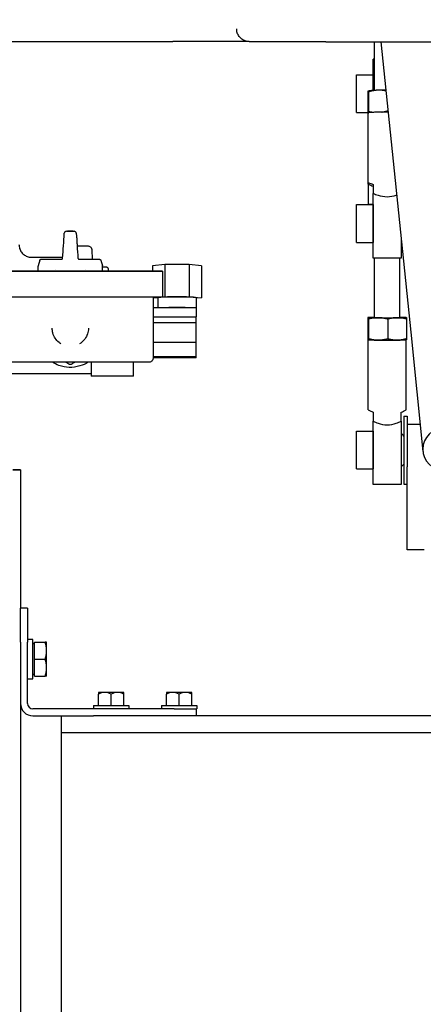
# Model space of a CAD drawing. Header units: inches. Extents: x 18 to 846, y -44 to 561.
# Tile 295 of 642: x 276.45 to 282.39, y 466.06 to 480.56. Entities that reach past the tile are written whole.
import ezdxf

# ---------------------------------------------------------------- set-up
doc = ezdxf.new("R2010")
doc.units = ezdxf.units.IN
doc.header["$LTSCALE"] = 24
doc.header["$MEASUREMENT"] = 0
doc.layers.add('Dimension (ANSI)', color=7, linetype='Continuous', lineweight=25)
doc.layers.add('Visible (ANSI)', color=7, linetype='Continuous', lineweight=30)
doc.styles.add('Note Text (ANSI)', font='tahoma.ttf')
doc.dimstyles.new('SB Fraction-16 (ANSI)', dxfattribs={"dimscale": 24, "dimtxt": 0.125, "dimasz": 0.098425, "dimexe": 0.125, "dimexo": 0.0625, "dimgap": 0.031496, "dimtad": 0, "dimtih": 1, "dimtoh": 1, "dimdec": 4, "dimrnd": 1e-08, "dimzin": 0, "dimdsep": 46, "dimlunit": 5, "dimtxsty": 'Note Text (ANSI)', "dimcen": 0.09, "dimdle": 0.393701, "dimclrd": 256, "dimclre": 256, "dimclrt": 256, "dimadec": 0, "dimazin": 3, "dimtfac": 0.96, "dimtofl": 0, "dimtmove": 0, "dimatfit": 3, "dimfxl": 1, "dimfrac": 2, "dimtolj": 1, "dimtzin": 12, "dimlwd": -1, "dimlwe": -1, "dimarcsym": 0})

# ---------------------------------------------------------------- blocks, each defined once
blk = doc.blocks.new('*D18')
at = {"layer": 'Defpoints', "color": 0, "transparency": 16777216}
for p in [(336.178, 524.056), (247.36, 404.056), (336.178, 404.056)]:
    blk.add_point(p, dxfattribs=at)
at = {"layer": 'Dimension (ANSI)', "transparency": 16777216}
for p, q in [((334.678, 524.056), (244.36, 524.056)), ((247.36, 521.694), (247.36, 466.375)), ((247.36, 406.419), (247.36, 461.738)), ((334.678, 404.056), (244.36, 404.056))]:
    blk.add_line(p, q, dxfattribs=at)
for points in [[(246.966, 521.694), (247.753, 521.694), (247.36, 524.056)], [(246.966, 406.419), (247.753, 406.419), (247.36, 404.056)]]:
    blk.add_solid(points, dxfattribs=at)
at = {"layer": 'Dimension (ANSI)', "transparency": 16777216, "insert": (244.292, 465.619), "char_height": 3, "attachment_point": 1, "style": 'Note Text (ANSI)'}
blk.add_mtext('\\A1;120', dxfattribs=at)

msp = doc.modelspace()

# ---------------------------------------------------------------- linework, layer by layer
at = {"layer": 'Visible (ANSI)'}
for p, q in [((279.63975, 480.4303), (279.63975, 480.42793)), ((275.94702, 480.24308), (278.70225, 480.24308)), ((280.95224, 480.24016), (294.77641, 480.24016)), ((281.66749, 479.52305), (281.66749, 480.24016)), ((281.76361, 480.24016), (282.20193, 475.95942)), ((281.64949, 479.52199), (281.64949, 479.98161)), ((281.66749, 479.98161), (281.64949, 479.98161)), ((281.40349, 479.19461), (281.40349, 479.75161)), ((281.40349, 479.75161), (281.64799, 479.75161)), ((281.64799, 479.75161), (281.64799, 479.52189)), ((281.64799, 479.65836), (281.64949, 479.65836)), ((281.57589, 479.51255), (281.57445, 479.51189)), ((281.57839, 479.5004), (281.57839, 479.21355)), ((281.56884, 479.48072), (281.56884, 479.19386)), ((281.40349, 479.19461), (281.56884, 479.19461)), ((281.57499, 478.1647), (281.57499, 479.19494)), ((281.86454, 479.25439), (281.86454, 479.22289)), ((281.57499, 479.18112), (281.57228, 479.18238)), ((281.57499, 478.14069), (281.57499, 478.1647)), ((281.57499, 478.14069), (281.57499, 477.84622)), ((281.64949, 478.13806), (281.64949, 478.00473)), ((281.64949, 477.05242), (281.64949, 478.00473)), ((281.40349, 477.28242), (281.40349, 477.83942)), ((281.40349, 477.83942), (281.64799, 477.83942)), ((281.64799, 477.83942), (281.64799, 477.28242)), ((281.64799, 477.74617), (281.64949, 477.74617)), ((277.13383, 477.44738), (277.15043, 477.44746)), ((277.23046, 477.44746), (277.15058, 477.44746)), ((277.23061, 477.44746), (277.24721, 477.44738)), ((281.64799, 477.37567), (281.64949, 477.37567)), ((282.06049, 477.34076), (282.06049, 477.05242)), ((277.50672, 477.17383), (277.51161, 477.03394)), ((281.40349, 477.28242), (281.64799, 477.28242)), ((276.74054, 477.01928), (276.71875, 476.93795)), ((277.48465, 477.03395), (277.48465, 477.03395)), ((277.6405, 477.01928), (277.66229, 476.93795)), ((282.06049, 477.05242), (281.64949, 477.05242)), ((281.66749, 476.17538), (281.66749, 477.05242)), ((282.04249, 476.17538), (282.04249, 477.05242)), ((276.71808, 476.85809), (276.71808, 476.93285)), ((276.96551, 476.8765), (276.96553, 476.8765)), ((277.41877, 476.87627), (277.41877, 476.87627)), ((277.66296, 476.85809), (277.66296, 476.93285)), ((277.74702, 476.89165), (277.74702, 476.85808)), ((278.58106, 476.95477), (278.40035, 476.93855)), ((278.40035, 476.93855), (278.40035, 476.85793)), ((278.94248, 476.95477), (278.58106, 476.95477)), ((278.58106, 476.95477), (278.58106, 476.4824)), ((279.12319, 476.93855), (278.94248, 476.95477)), ((278.94248, 476.95477), (278.94248, 476.4824)), ((279.12319, 476.93855), (279.12319, 476.46619)), ((278.54952, 476.85778), (278.54952, 476.48278)), ((278.41052, 476.48264), (278.41052, 475.58028)), ((278.41052, 476.4671), (278.58106, 476.4824)), ((278.48052, 476.45899), (278.41052, 476.46527)), ((278.48052, 476.46619), (278.48052, 476.32336)), ((278.58106, 476.4824), (278.94248, 476.4824)), ((278.94248, 476.4824), (279.12319, 476.46619)), ((279.12319, 476.46619), (279.04302, 476.45899)), ((279.04302, 476.46619), (279.04302, 476.32336)), ((278.41052, 476.32336), (278.64313, 476.32336)), ((278.64313, 476.32336), (278.88042, 476.32336)), ((278.88042, 476.32336), (279.04302, 476.32336)), ((279.04302, 476.32336), (279.04302, 476.18357)), ((278.41052, 476.18357), (279.04302, 476.18357)), ((279.04302, 476.09693), (279.04302, 476.18357)), ((281.56923, 476.15664), (281.56923, 475.86927)), ((281.57356, 476.17547), (281.57323, 476.17531)), ((281.57796, 476.15341), (281.57796, 475.86604)), ((281.86372, 476.15187), (281.86372, 475.8645)), ((282.13643, 476.17547), (282.13643, 476.17546)), ((282.14075, 476.15356), (282.14075, 475.86619)), ((276.92402, 476.01699), (276.92402, 476.01699)), ((277.45702, 476.01699), (277.45702, 476.01699)), ((279.04302, 476.09693), (278.41052, 476.09693)), ((279.04302, 475.81027), (279.04302, 476.09693)), ((282.20193, 475.95942), (282.38177, 474.20314)), ((279.04302, 475.81027), (278.41052, 475.81027)), ((279.04302, 475.59705), (279.04302, 475.81027)), ((281.57356, 475.84736), (281.57355, 475.84736)), ((281.57499, 475.84545), (281.57499, 475.84713)), ((281.57499, 474.81337), (281.57499, 475.84545)), ((282.13499, 475.84713), (282.13499, 475.84545)), ((282.13499, 474.81327), (282.13499, 475.84545)), ((282.13643, 475.84736), (282.13676, 475.84752)), ((279.04302, 475.59705), (278.41052, 475.59705)), ((279.04302, 475.58218), (278.41052, 475.58218)), ((279.04302, 475.58218), (279.04302, 475.59705)), ((277.49702, 475.51701), (277.49702, 475.31059)), ((278.12202, 475.31059), (278.12202, 475.51712)), ((274.46902, 475.35265), (277.49702, 475.35265)), ((278.12202, 475.31059), (277.49702, 475.31059)), ((281.64949, 474.78128), (281.64949, 474.64771)), ((282.06049, 474.64771), (282.06049, 474.78118)), ((282.10249, 474.724), (282.10249, 473.721)), ((282.10249, 474.724), (282.14799, 474.724)), ((282.14799, 474.724), (282.14799, 474.48629)), ((281.64949, 473.714), (281.64949, 474.64771)), ((282.06049, 474.64771), (282.06049, 473.714)), ((282.34139, 474.5975), (282.14799, 474.5975)), ((281.40349, 473.944), (281.40349, 474.501)), ((281.40349, 474.501), (281.64799, 474.501)), ((281.64799, 474.501), (281.64799, 473.944)), ((282.14799, 474.48629), (282.14799, 473.97559)), ((282.14799, 472.75301), (282.14799, 473.97559)), ((276.45653, 473.93159), (276.45653, 473.93179)), ((276.45653, 473.93159), (276.45653, 471.89201)), ((281.40349, 473.944), (281.64799, 473.944)), ((282.06049, 473.714), (281.64949, 473.714)), ((282.10249, 473.721), (282.14799, 473.721)), ((282.39799, 472.75301), (282.14799, 472.75301)), ((276.45653, 471.39201), (276.45653, 471.89201)), ((276.56113, 471.89201), (276.45653, 471.89201)), ((276.56113, 471.89201), (276.56113, 471.39201)), ((276.45653, 471.39201), (276.45653, 470.49001)), ((276.63913, 471.4335), (276.56113, 471.4335)), ((276.56113, 470.49001), (276.56113, 471.39201)), ((276.63913, 470.85091), (276.63913, 471.4335)), ((276.66413, 471.367), (276.63913, 471.367)), ((276.66413, 471.39203), (276.81993, 471.39203)), ((276.66413, 471.39196), (276.66413, 471.39203)), ((276.66413, 471.39196), (276.81993, 471.39196)), ((276.66413, 471.14193), (276.66413, 471.39196)), ((276.84226, 471.26694), (276.84226, 471.392)), ((276.84226, 471.01694), (276.84226, 471.26694)), ((276.66413, 470.89196), (276.66413, 471.14193)), ((276.66413, 471.14193), (276.81993, 471.14193)), ((276.84226, 470.892), (276.84226, 471.01694)), ((276.56113, 470.85091), (276.63913, 470.85091)), ((276.66413, 470.917), (276.63913, 470.917)), ((276.66413, 470.89196), (276.81993, 470.89196)), ((277.60444, 470.64834), (277.60444, 470.6279)), ((277.69819, 470.65101), (277.60823, 470.65101)), ((277.88569, 470.65101), (277.69819, 470.65101)), ((277.97565, 470.65101), (277.88569, 470.65101)), ((277.97944, 470.6279), (277.97944, 470.64834)), ((278.60444, 470.64834), (278.60444, 470.6279)), ((278.69819, 470.65101), (278.60823, 470.65101)), ((278.88569, 470.65101), (278.69819, 470.65101)), ((278.97565, 470.65101), (278.88569, 470.65101)), ((278.97944, 470.6279), (278.97944, 470.64834)), ((276.45653, 470.49001), (276.45653, 457.62281)), ((277.60444, 470.46101), (277.60444, 470.6279)), ((277.79194, 470.46101), (277.79194, 470.6279)), ((277.97944, 470.46101), (277.97944, 470.6279)), ((278.60444, 470.46101), (278.60444, 470.6279)), ((278.79194, 470.46101), (278.79194, 470.6279)), ((278.97944, 470.46101), (278.97944, 470.6279)), ((278.72052, 470.41101), (276.64013, 470.41101)), ((277.53194, 470.46101), (278.05194, 470.46101)), ((277.53194, 470.46101), (277.53194, 470.41101)), ((278.05194, 470.46101), (278.05194, 470.41101)), ((278.53194, 470.46101), (279.05194, 470.46101)), ((278.53194, 470.46101), (278.53194, 470.41101)), ((278.72052, 470.41101), (279.05194, 470.41101)), ((279.04194, 470.41101), (279.04194, 470.30641)), ((279.05194, 470.46101), (279.05194, 470.41101)), ((276.64013, 470.30641), (277.53052, 470.30641)), ((277.05543, 470.30641), (277.05543, 470.05641)), ((297.20699, 470.30641), (277.53052, 470.30641)), ((297.20699, 470.05641), (277.05543, 470.05641)), ((277.05543, 470.05641), (277.05543, 458.05641)), ((297.20699, 470.05641), (277.05543, 470.05641))]:
    msp.add_line(p, q, dxfattribs=at)
for centre, radius, start, end in [((277.13398, 477.41589), 0.0315, 90.266129, 176.037752), ((277.13398, 477.41563), 0.0315, 90, 176.036704), ((277.24706, 477.41563), 0.0315, 3.963296, 90), ((277.24706, 477.41589), 0.0315, 3.962248, 89.733869), ((277.19052, 475.93328), 0.44291, 267.905473, 272.094527), ((281.85499, 474.2225), 0.3225, 129.584038, 129.93069), ((281.85499, 474.2225), 0.3225, 39.875277, 50.415962), ((282.69264, 474.23498), 0.3125, 90, 270), ((281.85499, 474.2225), 0.3225, 230.06931, 230.415962), ((281.85499, 474.2225), 0.3225, 309.584038, 320.124723), ((277.79194, 470.38584), 0.32259, 124.715004, 125.537678), ((277.79194, 470.38584), 0.32259, 54.462322, 55.284996), ((278.79194, 470.38584), 0.32259, 124.715004, 125.537678), ((278.79194, 470.38584), 0.32259, 54.462322, 55.284996), ((276.64013, 470.49001), 0.1836, 180, 270), ((276.64013, 470.49001), 0.079, 180, 270)]:
    msp.add_arc(centre, radius, start, end, dxfattribs=at)
for centre, major_axis, ratio, start_param, end_param in [((281.85499, 479.51033), (-0.2815, 0), 0.06058837, 5.20659547, 6.15264354), ((281.85499, 479.51033), (0.2815, 0), 0.06058837, 1.636195, 2.06500281), ((281.85499, 479.18293), (-0.343, 0), 0.06058837, 4.66939027, 5.66741112), ((281.85499, 479.18293), (-0.2815, 0), 0.06058837, 6.25379302, 6.38646489), ((281.85499, 479.18293), (-0.2815, 0), 0.06058837, 6.17990573, 6.25379302), ((281.85499, 477.84819), (0.343, 0), 0.00994626, 3.75736684, 4.06998072), ((277.13398, 477.41589), (-0.03143, 0.0021), 0.26594796, 6.28258043, 6.28528915), ((277.13398, 477.41563), (-0.03143, 0.00211), 0.2664162, 6.28257688, 6.28529019), ((277.19052, 477.44726), (0.52546, 0), 0.00024342, 4.60457934, 4.82019862), ((277.24706, 477.41589), (0.03143, 0.0021), 0.26594796, 6.28108147, 6.28379019), ((277.24706, 477.41563), (0.03143, 0.00211), 0.2664162, 6.28108042, 6.28379373), ((277.43042, 477.23089), (-0.20441, 0.00001), 0.00022989, 0.91041632, 1.41105831), ((277.05913, 477.05346), (0.00003, -0.01969), 0.98557006, 6.28174719, 6.28317798), ((277.32191, 477.05346), (-0.00003, -0.01969), 0.98557006, 0.00000732, 0.00143812), ((276.73777, 476.93285), (-0.01969, 0), 0.99998745, 6.02138992, 6.28318531), ((277.64328, 476.93285), (0.01901, 0.0051), 0.99998291, 6.02138992, 6.28318531), ((277.19052, 476.48278), (1.359, 0), 0.00024343, 3.14159321, 6.28318586), ((278.76177, 476.46619), (-0.28125, 0), 0.05180975, 3.14159265, 6.28318531), ((278.76177, 476.31015), (0.28125, 0), 0.05180975, 1.13531397, 2.00627868), ((281.85499, 476.17541), (-0.2815, 0), 0.00994626, 5.44132258, 6.31004259), ((281.85499, 476.17541), (-0.2815, 0), 0.00994626, 0.02685729, 1.07405484), ((281.85499, 476.17541), (-0.18755, 0), 0.00994626, 6.25946864, 9.44849463), ((281.85499, 476.17541), (0.2815, 0), 0.00994626, 4.21564749, 5.26284504), ((281.85499, 476.17541), (0.2815, 0), 0.00994626, 5.26284504, 6.31004259), ((281.85499, 476.17541), (0.2815, 0), 0.00994626, 0.02685729, 0.84186273), ((281.85499, 475.84742), (-0.2815, 0), 0.00994626, 0.02133249, 0.02685729), ((281.85499, 475.84742), (-0.2815, 0), 0.00994626, 0.02685729, 1.07405484), ((281.85499, 475.84742), (-0.343, 0), 0.00994626, 0.61577418, 2.52581847), ((281.85499, 475.84742), (-0.2815, 0), 0.00994626, 1.07405484, 2.12125239), ((281.85499, 475.84742), (0.2815, 0), 0.00994626, 5.26284504, 6.26185281), ((276.34283, 473.93179), (0.1137, 0), 0.00024343, 0, 1.57079633), ((276.34283, 473.93159), (0.1137, 0), 0.00024343, 4.71238898, 6.28318531), ((277.69819, 470.38584), (0, 0.26517), 0.8660254, 0, 0.42053434), ((277.69819, 470.38584), (0, 0.26517), 0.8660254, 5.86265097, 6.28318531), ((277.88569, 470.38584), (0, 0.26517), 0.8660254, 0, 0.42053434), ((277.88569, 470.38584), (0, 0.26517), 0.8660254, 5.86265097, 6.28318531), ((278.69819, 470.38584), (0, 0.26517), 0.8660254, 0, 0.42053434), ((278.69819, 470.38584), (0, 0.26517), 0.8660254, 5.86265097, 6.28318531), ((278.88569, 470.38584), (0, 0.26517), 0.8660254, 0, 0.42053434), ((278.88569, 470.38584), (0, 0.26517), 0.8660254, 5.86265097, 6.28318531)]:
    msp.add_ellipse(centre, major_axis=major_axis, ratio=ratio, start_param=start_param, end_param=end_param, dxfattribs=at)
for major_axis in [(-1.359, 0), (-1.156, 0)]:
    msp.add_ellipse((277.19052, 476.85778), major_axis=major_axis, ratio=0.00024343, dxfattribs=at)
for points, knots in [([(280.95224, 480.24016), (280.83062, 480.24016), (280.70744, 480.24016), (280.47907, 480.24018), (280.37076, 480.2402), (280.17991, 480.24023), (280.09501, 480.24025), (279.959, 480.2403), (279.90621, 480.24033), (279.85583, 480.24037), (279.84362, 480.24038), (279.83237, 480.2404), (279.82983, 480.24041), (279.82715, 480.24042), (279.82667, 480.24042), (279.8248, 480.24044), (279.82431, 480.24044), (279.82197, 480.2405), (279.82159, 480.24052), (279.82069, 480.24054), (279.82017, 480.24056), (279.81845, 480.24063), (279.81706, 480.2407), (279.80989, 480.24115), (279.80356, 480.24183), (279.79157, 480.24376), (279.78568, 480.245), (279.76227, 480.25111), (279.74516, 480.25838), (279.71264, 480.27821), (279.69713, 480.29147), (279.67138, 480.32183), (279.66082, 480.33931), (279.64592, 480.37624), (279.64139, 480.39616), (279.63987, 480.41999), (279.63975, 480.42396), (279.63975, 480.42793)], [0, 0, 0, 0, 0.9267346, 0.9267346, 1.83673216, 1.83673216, 2.74736148, 2.74736148, 3.65808836, 3.65808836, 4.1095135, 4.1095135, 4.32143172, 4.32143172, 4.41302118, 4.41302118, 4.4475756, 4.4475756, 4.45331192, 4.45331192, 4.45906041, 4.45906041, 4.47071074, 4.47071074, 4.51756978, 4.51756978, 4.56335671, 4.56335671, 4.70201348, 4.70201348, 4.85361169, 4.85361169, 5.00536024, 5.00536024, 5.15711094, 5.15711094, 5.18734751, 5.18734751, 5.18734751, 5.18734751]), ([(279.7971, 480.24287), (279.77683, 480.24289), (279.74608, 480.24291), (279.6525, 480.24295), (279.58073, 480.24298), (279.4117, 480.24302), (279.31227, 480.24304), (279.09859, 480.24306), (278.98168, 480.24307), (278.81013, 480.24308), (278.75612, 480.24308), (278.70225, 480.24308)], [1.37401512, 1.37401512, 1.37401512, 1.37401512, 2.04742566, 2.04742566, 2.95576446, 2.95576446, 3.8659092, 3.8659092, 4.77627149, 4.77627149, 5.18676471, 5.18676471, 5.18676471, 5.18676471]), ([(281.57499, 478.1647), (281.58651, 478.16025), (281.59912, 478.15547), (281.62376, 478.14661), (281.63618, 478.14231), (281.64949, 478.13806)], [-0.824359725, -0.824359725, -0.824359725, -0.824359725, -0.67446658, -0.67446658, -0.547383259, -0.547383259, -0.547383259, -0.547383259]), ([(281.64949, 478.10478), (281.63618, 478.11025), (281.62376, 478.11585), (281.59912, 478.12769), (281.58651, 478.13429), (281.57499, 478.14069)], [3.239587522, 3.239587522, 3.239587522, 3.239587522, 3.366670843, 3.366670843, 3.516563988, 3.516563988, 3.516563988, 3.516563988]), ([(281.64949, 478.00473), (281.67135, 477.99522), (281.69566, 477.98573), (281.76346, 477.96481), (281.80981, 477.95641), (281.90017, 477.95641), (281.94653, 477.96481), (281.9906, 477.97841), (281.99283, 477.97911), (281.99505, 477.97983)], [2.180152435, 2.180152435, 2.180152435, 2.180152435, 2.393883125, 2.393883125, 2.738168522, 2.738168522, 3.082453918, 3.082453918, 3.100930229, 3.100930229, 3.100930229, 3.100930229]), ([(276.43502, 477.25065), (276.43502, 477.23033), (276.4384, 477.20974), (276.45129, 477.17158), (276.46084, 477.15349), (276.48486, 477.1216), (276.49963, 477.10741), (276.53247, 477.08469), (276.55095, 477.07587), (276.57959, 477.06747), (276.58933, 477.06543), (276.60364, 477.0636), (276.60829, 477.06318), (276.61378, 477.06287), (276.61491, 477.06282), (276.61644, 477.06277), (276.61695, 477.06275), (276.61808, 477.06271), (276.61861, 477.0627), (276.61943, 477.06269), (276.61973, 477.06268), (276.62038, 477.06267), (276.62062, 477.06267), (276.6212, 477.06266), (276.62127, 477.06266), (276.62128, 477.06266), (276.62128, 477.06266), (276.62128, 477.06266)], [0, 0, 0, 0, 0.154855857, 0.154855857, 0.306914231, 0.306914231, 0.459072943, 0.459072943, 0.611226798, 0.611226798, 0.686508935, 0.686508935, 0.721342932, 0.721342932, 0.73049237, 0.73049237, 0.73551997, 0.73551997, 0.74327367, 0.74327367, 0.750951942, 0.750951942, 0.764630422, 0.764630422, 0.796138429, 0.796138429, 0.796779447, 0.796779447, 0.796779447, 0.796779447]), ([(277.29005, 477.24554), (277.29016, 477.24392), (277.29054, 477.24229), (277.29176, 477.23924), (277.29262, 477.23777), (277.29477, 477.23518), (277.29609, 477.23404), (277.29894, 477.23232), (277.30048, 477.23168), (277.30288, 477.23109), (277.30372, 477.23095), (277.30467, 477.23088), (277.30478, 477.23087), (277.30497, 477.23086), (277.30505, 477.23085), (277.30519, 477.23085), (277.30526, 477.23085), (277.30537, 477.23084), (277.30542, 477.23084), (277.3055, 477.23084), (277.30552, 477.23084), (277.30557, 477.23084), (277.30559, 477.23084), (277.30563, 477.23084), (277.30564, 477.23084), (277.30564, 477.23084), (277.30564, 477.23084), (277.30564, 477.23084)], [0, 0, 0, 0, 0.0124000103, 0.0124000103, 0.0250637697, 0.0250637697, 0.0380301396, 0.0380301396, 0.0504265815, 0.0504265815, 0.0568792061, 0.0568792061, 0.0577220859, 0.0577220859, 0.058345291, 0.058345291, 0.0588935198, 0.0588935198, 0.0595192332, 0.0595192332, 0.0601363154, 0.0601363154, 0.0610144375, 0.0610144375, 0.0630619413, 0.0630619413, 0.0632706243, 0.0632706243, 0.0632706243, 0.0632706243]), ([(277.39791, 477.23084), (277.40533, 477.23084), (277.41244, 477.23084), (277.42484, 477.23084), (277.43031, 477.23084), (277.4391, 477.23083), (277.44253, 477.23083), (277.44584, 477.23083), (277.44665, 477.23083), (277.44748, 477.23083), (277.44765, 477.23083), (277.44798, 477.23083), (277.44804, 477.23082), (277.44818, 477.23082), (277.44825, 477.23082), (277.44846, 477.23082), (277.44857, 477.23082), (277.44886, 477.23081), (277.44903, 477.23081), (277.44956, 477.2308), (277.44996, 477.23078), (277.45078, 477.23075), (277.45122, 477.23072), (277.45297, 477.2306), (277.45429, 477.23047), (277.45956, 477.22976), (277.46347, 477.22882), (277.47318, 477.22542), (277.47886, 477.22233), (277.4888, 477.21464), (277.4932, 477.20994), (277.5002, 477.19954), (277.50289, 477.1937), (277.50584, 477.18316), (277.50656, 477.17849), (277.50672, 477.17383)], [0, 0, 0, 0, 0.059451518, 0.059451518, 0.117835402, 0.117835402, 0.176294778, 0.176294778, 0.205384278, 0.205384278, 0.220903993, 0.220903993, 0.22367526, 0.22367526, 0.225760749, 0.225760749, 0.227314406, 0.227314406, 0.228806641, 0.228806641, 0.231783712, 0.231783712, 0.235146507, 0.235146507, 0.24523354, 0.24523354, 0.2756188, 0.2756188, 0.323615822, 0.323615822, 0.371402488, 0.371402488, 0.419198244, 0.419198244, 0.454729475, 0.454729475, 0.454729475, 0.454729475]), ([(276.61248, 477.06295), (276.61766, 477.06295), (276.62283, 477.06294), (276.7561, 477.06292), (276.87271, 477.0629), (277.00875, 477.06286), (277.04537, 477.06285), (277.0786, 477.06283)], [6.8888107, 6.8888107, 6.8888107, 6.8888107, 6.93501513, 6.93501513, 8.08724852, 8.08724852, 8.56146857, 8.56146857, 8.56146857, 8.56146857]), ([(276.74054, 477.01928), (276.74061, 477.01953), (276.74068, 477.01978), (276.74099, 477.02076), (276.74126, 477.02148), (276.74244, 477.02413), (276.74363, 477.02595), (276.74648, 477.02905), (276.74817, 477.03038), (276.75182, 477.03241), (276.75385, 477.03314), (276.7563, 477.0336), (276.75672, 477.03367), (276.75746, 477.03376), (276.75778, 477.03379), (276.75826, 477.03383), (276.75843, 477.03384), (276.75866, 477.03385), (276.75874, 477.03386), (276.75892, 477.03386), (276.75899, 477.03386), (276.75919, 477.03387), (276.75925, 477.03387), (276.75948, 477.03387), (276.75957, 477.03387), (276.76008, 477.03388), (276.76065, 477.03388), (276.76401, 477.03389), (276.76886, 477.03389), (276.78873, 477.03391), (276.80911, 477.03392), (276.86149, 477.03394), (276.89392, 477.03395), (276.96896, 477.03396), (277.01309, 477.03397), (277.05913, 477.03397)], [0, 0, 0, 0, 0.00195824, 0.00195824, 0.00784201, 0.00784201, 0.02401855, 0.02401855, 0.03994147, 0.03994147, 0.05586604, 0.05586604, 0.05917622, 0.05917622, 0.06184994, 0.06184994, 0.06401167, 0.06401167, 0.06581946, 0.06581946, 0.06898163, 0.06898163, 0.07629735, 0.07629735, 0.09821688, 0.09821688, 0.16398802, 0.16398802, 0.36203954, 0.36203954, 0.71722692, 0.71722692, 1.06593226, 1.06593226, 1.43433645, 1.43433645, 1.43433645, 1.43433645]), ([(276.78518, 477.03387), (276.78518, 477.03387), (276.78519, 477.03387), (276.78532, 477.03387), (276.78567, 477.03387), (276.78764, 477.03386), (276.79057, 477.03385), (276.80437, 477.03384), (276.82089, 477.03383), (276.86542, 477.03381), (276.89395, 477.0338), (276.95937, 477.03379), (276.99707, 477.03378), (277.04442, 477.03378), (277.05198, 477.03378), (277.05961, 477.03378)], [0.08265233, 0.08265233, 0.08265233, 0.08265233, 0.08996164, 0.08996164, 0.13938444, 0.13938444, 0.28797677, 0.28797677, 0.61685991, 0.61685991, 0.9449181, 0.9449181, 1.27320212, 1.27320212, 1.3346665, 1.3346665, 1.3346665, 1.3346665]), ([(277.05913, 477.03397), (277.06103, 477.03397), (277.06299, 477.03428), (277.06675, 477.03549), (277.0686, 477.03642), (277.07195, 477.03884), (277.07346, 477.0404), (277.07578, 477.04377), (277.07665, 477.04561), (277.0776, 477.04876), (277.07783, 477.05009), (277.07792, 477.05132)], [0, 0, 0, 0, 0.0153613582, 0.0153613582, 0.0312378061, 0.0312378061, 0.047809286, 0.047809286, 0.0636658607, 0.0636658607, 0.0748772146, 0.0748772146, 0.0748772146, 0.0748772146]), ([(277.05916, 477.03377), (277.06106, 477.03377), (277.06302, 477.03409), (277.06679, 477.03531), (277.06863, 477.03624), (277.07197, 477.03867), (277.07348, 477.04023), (277.0758, 477.0436), (277.07667, 477.04544), (277.0776, 477.04858), (277.07783, 477.04989), (277.07792, 477.05112)], [0, 0, 0, 0, 0.0153758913, 0.0153758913, 0.0312626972, 0.0312626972, 0.04783257, 0.04783257, 0.0636908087, 0.0636908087, 0.0748105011, 0.0748105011, 0.0748105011, 0.0748105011]), ([(277.30312, 477.05112), (277.30321, 477.04984), (277.30346, 477.04846), (277.30434, 477.04561), (277.30501, 477.04412), (277.3069, 477.04105), (277.30824, 477.03949), (277.31134, 477.0369), (277.31313, 477.03585), (277.31694, 477.03434), (277.31902, 477.03389), (277.32133, 477.03378), (277.32161, 477.03377), (277.32188, 477.03377)], [0, 0, 0, 0, 0.0116156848, 0.0116156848, 0.0244931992, 0.0244931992, 0.0402877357, 0.0402877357, 0.0562199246, 0.0562199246, 0.0726285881, 0.0726285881, 0.0748352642, 0.0748352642, 0.0748352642, 0.0748352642]), ([(277.32143, 477.03378), (277.35979, 477.03378), (277.39655, 477.03379), (277.46407, 477.0338), (277.49517, 477.03381), (277.54534, 477.03382), (277.56503, 477.03383), (277.58416, 477.03385), (277.5889, 477.03385), (277.59348, 477.03386), (277.5946, 477.03386), (277.59551, 477.03387), (277.59569, 477.03387), (277.59583, 477.03387), (277.59586, 477.03387), (277.59586, 477.03387)], [0.02580074, 0.02580074, 0.02580074, 0.02580074, 0.33412584, 0.33412584, 0.66221378, 0.66221378, 0.99050673, 0.99050673, 1.1530162, 1.1530162, 1.2349349, 1.2349349, 1.26563389, 1.26563389, 1.27772992, 1.27772992, 1.27772992, 1.27772992]), ([(277.48433, 477.03404), (277.48433, 477.03404), (277.4844, 477.03401), (277.48456, 477.03396), (277.48464, 477.03395), (277.48465, 477.03395)], [0.0645174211, 0.0645174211, 0.0645174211, 0.0645174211, 0.0759635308, 0.0759635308, 0.0880924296, 0.0880924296, 0.0880924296, 0.0880924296]), ([(277.48464, 477.03395), (277.5187, 477.03394), (277.5479, 477.03393), (277.59167, 477.03391), (277.60705, 477.0339), (277.61725, 477.03389), (277.61893, 477.03388), (277.62057, 477.03388), (277.62096, 477.03388), (277.6214, 477.03387), (277.62151, 477.03387), (277.62173, 477.03387), (277.62179, 477.03387), (277.6221, 477.03386), (277.62219, 477.03386), (277.62245, 477.03385), (277.62258, 477.03384), (277.62285, 477.03382), (277.62295, 477.03382), (277.62329, 477.03379), (277.62356, 477.03376), (277.62437, 477.03367), (277.62495, 477.03357), (277.62663, 477.03322), (277.62775, 477.03288), (277.63099, 477.03158), (277.63303, 477.0303), (277.63648, 477.02715), (277.63794, 477.02524), (277.63964, 477.02192), (277.64014, 477.02062), (277.6405, 477.01928)], [0, 0, 0, 0, 0.355004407, 0.355004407, 0.703610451, 0.703610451, 0.802675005, 0.802675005, 0.850394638, 0.850394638, 0.87337354, 0.87337354, 0.884940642, 0.884940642, 0.888300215, 0.888300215, 0.890512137, 0.890512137, 0.891612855, 0.891612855, 0.893838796, 0.893838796, 0.898267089, 0.898267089, 0.907072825, 0.907072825, 0.924874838, 0.924874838, 0.942674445, 0.942674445, 0.953223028, 0.953223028, 0.953223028, 0.953223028]), ([(277.6628, 476.92276), (277.6826, 476.92274), (277.69705, 476.92272), (277.70929, 476.92269), (277.7119, 476.92268), (277.71454, 476.92267), (277.71519, 476.92267), (277.71597, 476.92266), (277.71617, 476.92266), (277.71663, 476.92265), (277.71677, 476.92265), (277.71744, 476.92262), (277.71767, 476.92261), (277.71834, 476.92256), (277.71858, 476.92255), (277.71921, 476.92249), (277.71962, 476.92244), (277.72057, 476.92232), (277.72111, 476.92224), (277.72279, 476.92192), (277.724, 476.92163), (277.72751, 476.92055), (277.72982, 476.91952), (277.73385, 476.9171), (277.73565, 476.91574), (277.74006, 476.91159), (277.74239, 476.90839), (277.74498, 476.90292), (277.74572, 476.90079), (277.74675, 476.89634), (277.74702, 476.89399), (277.74702, 476.89165)], [0.8902188, 0.8902188, 0.8902188, 0.8902188, 1.51905966, 1.51905966, 1.77050395, 1.77050395, 1.89448308, 1.89448308, 1.95566279, 1.95566279, 1.98653315, 1.98653315, 1.99813917, 1.99813917, 2.00284651, 2.00284651, 2.0075938, 2.0075938, 2.01233508, 2.01233508, 2.0218221, 2.0218221, 2.04073895, 2.04073895, 2.05772963, 2.05772963, 2.08689877, 2.08689877, 2.10386912, 2.10386912, 2.12169888, 2.12169888, 2.12169888, 2.12169888]), ([(277.05281, 475.78882), (277.04322, 475.79462), (277.03399, 475.80101), (277.0029, 475.8256), (276.98345, 475.84683), (276.95222, 475.89434), (276.94044, 475.92061), (276.92708, 475.97051), (276.92402, 475.99375), (276.92402, 476.01699)], [2.11382243, 2.11382243, 2.11382243, 2.11382243, 2.24000002, 2.24000002, 2.56000002, 2.56000002, 2.88000002, 2.88000002, 3.14159265, 3.14159265, 3.14159265, 3.14159265]), ([(277.45702, 476.01699), (277.45702, 475.98856), (277.45243, 475.96014), (277.43455, 475.90617), (277.42126, 475.88064), (277.3873, 475.83503), (277.36665, 475.81498), (277.33843, 475.79522), (277.33338, 475.79193), (277.32823, 475.78882)], [0.00000002, 0.00000002, 0.00000002, 0.00000002, 0.32000002, 0.32000002, 0.64000002, 0.64000002, 0.96000002, 0.96000002, 1.02777022, 1.02777022, 1.02777022, 1.02777022]), ([(278.41052, 475.58028), (278.41052, 475.57347), (278.40939, 475.56657), (278.40507, 475.55379), (278.40187, 475.54772), (278.39382, 475.53704), (278.38887, 475.53228), (278.37787, 475.52467), (278.37167, 475.52171), (278.36214, 475.51891), (278.35889, 475.51824), (278.35492, 475.51771), (278.35408, 475.51762), (278.35278, 475.5175), (278.35228, 475.51746), (278.35132, 475.51739), (278.35089, 475.51737), (278.35024, 475.51734), (278.34999, 475.51733), (278.34946, 475.51731), (278.34924, 475.5173), (278.34868, 475.51729), (278.34848, 475.51729), (278.3478, 475.51728), (278.34754, 475.51728), (278.34611, 475.51727), (278.34458, 475.51726), (278.33553, 475.51724), (278.32249, 475.51722), (278.26909, 475.51718), (278.21427, 475.51715), (278.07343, 475.5171), (277.98632, 475.51708), (277.79028, 475.51704), (277.67891, 475.51703), (277.44617, 475.51701), (277.3219, 475.517), (277.07613, 475.517), (276.95156, 475.51701), (276.7177, 475.51702), (276.60548, 475.51704), (276.40727, 475.51707), (276.3188, 475.51709), (276.17636, 475.51714), (276.12062, 475.51717), (276.0669, 475.51721), (276.05372, 475.51723), (276.04103, 475.51725), (276.03798, 475.51726), (276.03497, 475.51727), (276.03425, 475.51727), (276.03333, 475.51728), (276.03311, 475.51728), (276.03242, 475.51729), (276.03221, 475.51729), (276.03157, 475.51731), (276.03137, 475.51732), (276.03078, 475.51734), (276.03033, 475.51736), (276.02942, 475.51742), (276.0291, 475.51744), (276.02825, 475.5175), (276.02767, 475.51755), (276.02635, 475.51769), (276.02558, 475.51778), (276.02343, 475.51808), (276.02202, 475.51832), (276.01754, 475.51926), (276.01448, 475.52014), (276.00601, 475.5233), (276.00074, 475.52616), (275.99065, 475.53364), (275.98587, 475.53854), (275.97817, 475.54946), (275.97516, 475.55563), (275.97144, 475.56792), (275.97052, 475.57413), (275.97052, 475.58028)], [0, 0, 0, 0, 0.05189455, 0.05189455, 0.10285122, 0.10285122, 0.15384103, 0.15384103, 0.20482106, 0.20482106, 0.2296678, 0.2296678, 0.23635017, 0.23635017, 0.24092928, 0.24092928, 0.24635786, 0.24635786, 0.2516379, 0.2516379, 0.26033416, 0.26033416, 0.27995883, 0.27995883, 0.33875315, 0.33875315, 0.5151579, 0.5151579, 1.04635217, 1.04635217, 2.00101573, 2.00101573, 2.93721136, 2.93721136, 3.87370593, 3.87370593, 4.81014363, 4.81014363, 5.74657193, 5.74657193, 6.68300012, 6.68300012, 7.61943809, 7.61943809, 8.5559138, 8.5559138, 9.0123664, 9.0123664, 9.23281838, 9.23281838, 9.33774235, 9.33774235, 9.38822819, 9.38822819, 9.40717742, 9.40717742, 9.41350694, 9.41350694, 9.42112492, 9.42112492, 9.42443729, 9.42443729, 9.42938954, 9.42938954, 9.43546244, 9.43546244, 9.44639954, 9.44639954, 9.47051738, 9.47051738, 9.51532532, 9.51532532, 9.56620914, 9.56620914, 9.61719235, 9.61719235, 9.66404742, 9.66404742, 9.66404742, 9.66404742]), ([(277.45293, 475.51701), (277.41524, 475.49325), (277.3743, 475.47465), (277.28133, 475.44682), (277.22862, 475.43989), (277.12368, 475.44295), (277.07146, 475.45295), (276.98928, 475.48288), (276.9577, 475.49836), (276.92811, 475.51701)], [1.00840542, 1.00840542, 1.00840542, 1.00840542, 1.28, 1.28, 1.6, 1.6, 1.92, 1.92, 2.13318723, 2.13318723, 2.13318723, 2.13318723]), ([(277.16521, 475.49328), (277.16564, 475.49304), (277.16608, 475.4928), (277.16896, 475.49142), (277.1717, 475.49076), (277.17433, 475.49066)], [-0.1074861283, -0.1074861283, -0.1074861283, -0.1074861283, -0.1038007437, -0.1038007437, -0.0837365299, -0.0837365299, -0.0837365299, -0.0837365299]), ([(277.20671, 475.49066), (277.20934, 475.49076), (277.21208, 475.49142), (277.21497, 475.4928), (277.2154, 475.49304), (277.21583, 475.49328)], [-0.241402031, -0.241402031, -0.241402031, -0.241402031, -0.2213378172, -0.2213378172, -0.2176524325, -0.2176524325, -0.2176524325, -0.2176524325]), ([(281.57499, 474.81337), (281.58651, 474.80778), (281.59912, 474.80193), (281.62376, 474.79131), (281.63618, 474.78625), (281.64949, 474.78128)], [-0.824359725, -0.824359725, -0.824359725, -0.824359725, -0.67446658, -0.67446658, -0.547383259, -0.547383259, -0.547383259, -0.547383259]), ([(282.06049, 474.78118), (282.0738, 474.78615), (282.08623, 474.79121), (282.11086, 474.80183), (282.12348, 474.80768), (282.13499, 474.81327)], [3.239615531, 3.239615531, 3.239615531, 3.239615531, 3.366700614, 3.366700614, 3.5165956, 3.5165956, 3.5165956, 3.5165956]), ([(281.64949, 474.64771), (281.67135, 474.63704), (281.69566, 474.62653), (281.76346, 474.60355), (281.80981, 474.59447), (281.90017, 474.59447), (281.94653, 474.60355), (282.01432, 474.62653), (282.03863, 474.63704), (282.06049, 474.64771)], [2.18015243, 2.18015243, 2.18015243, 2.18015243, 2.39388313, 2.39388313, 2.73816852, 2.73816852, 3.08245392, 3.08245392, 3.29618461, 3.29618461, 3.29618461, 3.29618461])]:
    msp.add_open_spline(points, degree=3, knots=knots, dxfattribs=at)
for points, weights in [([(281.57361, 479.51083), (281.5714, 479.50626), (281.56884, 479.48072)], [1, 1.0379548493, 1]), ([(281.57839, 479.5004), (281.57583, 479.5154), (281.57361, 479.51083)], [1, 1.0379548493, 1]), ([(281.72147, 479.52534), (281.65506, 479.52318), (281.57839, 479.5004)], [1, 1.0379548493, 1]), ([(281.83782, 479.51542), (281.77675, 479.52715), (281.72147, 479.52534)], [1.01084848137, 1.03139782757, 1]), ([(281.5762, 479.19504), (281.57724, 479.2021), (281.57839, 479.21355)], [1.01869221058, 1.01665091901, 1]), ([(281.57839, 479.21355), (281.62105, 479.20366), (281.65914, 479.19999)], [1, 1.02076553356, 1.01880894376]), ([(281.77818, 479.20319), (281.81881, 479.2093), (281.86454, 479.22289)], [1.01839705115, 1.02229615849, 1]), ([(281.86454, 479.22289), (281.86622, 479.22237), (281.86788, 479.22186)], [1, 1.00082497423, 1.00161408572]), ([(281.56884, 479.19386), (281.5714, 479.17886), (281.57361, 479.18343)], [1, 1.0379548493, 1]), ([(281.57361, 479.18343), (281.5743, 479.18484), (281.57499, 479.18808)], [1, 1.01142049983, 1.01596821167]), ([(281.57359, 476.17533), (281.57157, 476.17608), (281.56923, 476.15664)], [1, 1.0379548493, 1]), ([(281.57796, 476.15341), (281.57562, 476.17458), (281.57359, 476.17533)], [1, 1.0379548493, 1]), ([(281.72084, 476.17294), (281.65453, 476.1733), (281.57796, 476.15341)], [1, 1.0379548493, 1]), ([(281.86372, 476.15187), (281.78715, 476.17259), (281.72084, 476.17294)], [1, 1.0379548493, 1]), ([(282.00224, 476.17302), (281.93795, 476.17263), (281.86372, 476.15187)], [1, 1.0379548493, 1]), ([(282.14075, 476.15356), (282.06652, 476.17341), (282.00224, 476.17302)], [1, 1.0379548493, 1]), ([(282.13643, 476.17546), (282.13844, 476.17453), (282.14075, 476.15356)], [1.00074675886, 1.03757772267, 1]), ([(281.56923, 475.86927), (281.57157, 475.8481), (281.57359, 475.84735)], [1, 1.0379548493, 1]), ([(281.57359, 475.84735), (281.57562, 475.8466), (281.57796, 475.86604)], [1, 1.0379548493, 1]), ([(281.57796, 475.86604), (281.65453, 475.84532), (281.72084, 475.84496)], [1, 1.0379548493, 1]), ([(281.72084, 475.84496), (281.78715, 475.8446), (281.86372, 475.8645)], [1, 1.0379548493, 1]), ([(281.86372, 475.8645), (281.93795, 475.84464), (282.00224, 475.84504)], [1, 1.0379548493, 1]), ([(282.00224, 475.84504), (282.06652, 475.84543), (282.14075, 475.86619)], [1, 1.0379548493, 1]), ([(282.14075, 475.86619), (282.13861, 475.84838), (282.13676, 475.84752)], [1, 1.03465513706, 1.00602568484]), ([(277.16521, 475.49328), (277.14421, 475.50541), (277.12412, 475.517)], [1.08836347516, 1.10276672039, 1.11397798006]), ([(277.25692, 475.517), (277.23683, 475.50541), (277.21583, 475.49328)], [1.11397798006, 1.10276672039, 1.08836347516]), ([(276.84226, 471.392), (276.84226, 471.39201), (276.81993, 471.39203)], [1, 1.0379548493, 1]), ([(276.81993, 471.39196), (276.84226, 471.39198), (276.84226, 471.392)], [1, 1.0379548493, 1]), ([(276.84226, 471.26694), (276.84226, 471.32496), (276.81993, 471.39196)], [1, 1.0379548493, 1]), ([(276.81993, 471.14193), (276.84226, 471.20892), (276.84226, 471.26694)], [1, 1.0379548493, 1]), ([(276.84226, 471.01694), (276.84226, 471.07495), (276.81993, 471.14193)], [1, 1.0379548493, 1]), ([(276.81993, 470.89196), (276.84226, 470.95894), (276.84226, 471.01694)], [1, 1.0379548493, 1]), ([(276.84226, 470.892), (276.84225, 470.89198), (276.81993, 470.89196)], [1.00003320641, 1.03793823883, 1])]:
    msp.add_rational_spline(points, weights, degree=2, dxfattribs=at)
for points in [[(277.07792, 477.05137), (277.08615, 477.1734), (277.09436, 477.29564), (277.10255, 477.41798)], [(277.07792, 477.05111), (277.08615, 477.17312), (277.09436, 477.29534), (277.10255, 477.41765)], [(277.27849, 477.41798), (277.28234, 477.36047), (277.28619, 477.30299), (277.29005, 477.24554)], [(277.27849, 477.41765), (277.28669, 477.29534), (277.29489, 477.17312), (277.30312, 477.05111)]]:
    msp.add_open_spline(points, degree=3, dxfattribs=at)

# ---------------------------------------------------------------- dimensions: what is measured, and where the dimension line sits
at = {"layer": 'Dimension (ANSI)'}
dim = msp.add_linear_dim(base=(247.35953, 404.0563), p1=(336.17843, 524.0563), p2=(336.17843, 404.0563), angle=90, dimstyle='SB Fraction-16 (ANSI)', override={"dimgap": 0.031496, "dimdec": 4, "dimtol": 0, "dimlim": 0, "dimtp": 0, "dimtm": 0, "dimtdec": 2, "dimatfit": 1}, dxfattribs=at)
dim.commit()
dim.dimension.update_dxf_attribs({"geometry": '*D18', "text_midpoint": (247.35953, 464.0563), "dimtype": 160})

doc.saveas('drawing.dxf')
